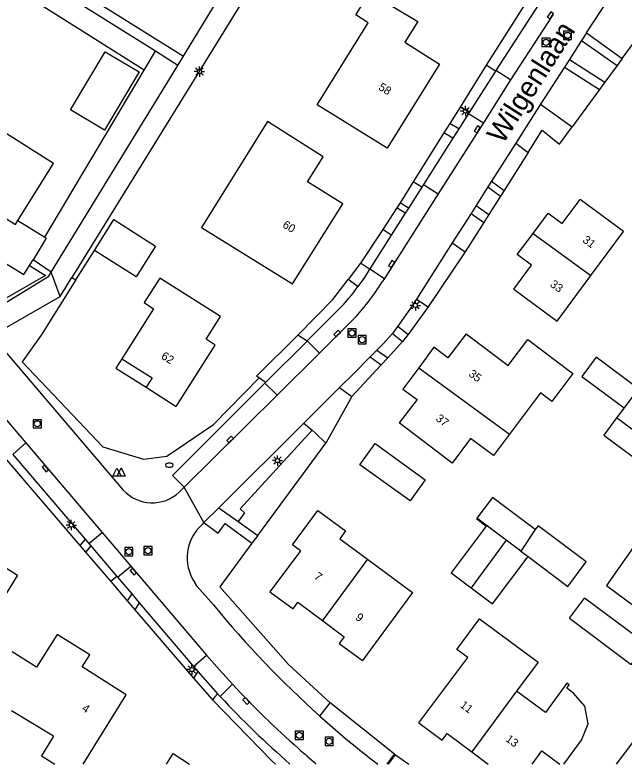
# Model space of a CAD drawing. Extents: x 136000 to 141014, y 402000 to 403500.
# Drawn here: x 138520.3 to 138594.3, y 402000 to 402090.9 of the extents above; entities that cross this region are included whole.
import ezdxf

# ---------------------------------------------------------------- set-up
doc = ezdxf.new("R2010")
doc.units = 0
for name, color, linetype in [('gg-afsc-erfafscheiding', 7, 'Continuous'), ('gg-afsc-muur', 7, 'Continuous'), ('gg-anno-huisnummerreeks BGT', 7, 'Continuous'), ('gg-anno-openbare ruimte label', 7, 'Continuous'), ('gg-bbg-bijgebouw', 7, 'Continuous'), ('gg-bbg-gedigitaliseerde bebouwing', 7, 'Continuous'), ('gg-bbg-gedigitaliseerde bijgebouw', 7, 'Continuous'), ('gg-bbg-hoofdgebouw', 7, 'Continuous'), ('gg-bbg-onder overbouw', 7, 'Continuous'), ('gg-bbg-pand overbouw', 7, 'Continuous'), ('gg-bbg-tussenscheiding', 7, 'Continuous'), ('gg-knt-verharding', 7, 'Continuous'), ('gg-knt-verharding nz', 7, 'Continuous'), ('gt-grn-groengrens', 7, 'Continuous'), ('gt-grn-vlakafsluiter', 7, 'Continuous'), ('gt-grn-weggrens', 7, 'Continuous'), ('gt-symb-brandkraan', 7, 'Continuous'), ('gt-symb-kolk', 7, 'Continuous'), ('gt-symb-lichtmast', 7, 'Continuous'), ('gt-symb-rioolschacht', 7, 'Continuous'), ('gt-symb-waterafsluiter', 7, 'Continuous')]:
    doc.layers.add(name, color=color, linetype=linetype)

# ---------------------------------------------------------------- blocks, each defined once
blk = doc.blocks.new('gt0-RS')
at = {"layer": 'gt-symb-rioolschacht'}
blk.add_lwpolyline([(-0.5, -0.5), (0.5, -0.5), (0.5, 0.5), (-0.5, 0.5)], close=True, dxfattribs=at)
blk.add_circle((0, 0), 0.375, dxfattribs=at)
blk = doc.blocks.new('gt0-KOLK')
at = {"layer": 'gt-symb-kolk'}
blk.add_lwpolyline([(0, 0), (0.375, 0), (0.375, 0.4), (-0.375, 0.4), (-0.375, 0), (0, 0)], dxfattribs=at)
blk = doc.blocks.new('gt0-LMAST')
at = {"layer": 'gt-symb-lichtmast'}
for p, q in [((-0.182, 0.173), (-0.447, 0.438)), ((-0.005, 0.246), (-0.005, 0.621)), ((0.172, 0.173), (0.437, 0.438)), ((-0.255, -0.004), (-0.63, -0.004)), ((-0.182, -0.181), (-0.447, -0.446)), ((-0.005, -0.254), (-0.005, -0.629)), ((0.437, -0.446), (0.172, -0.181)), ((0.245, -0.004), (0.62, -0.004))]:
    blk.add_line(p, q, dxfattribs=at)
blk.add_circle((-0.005, -0.004), 0.25, dxfattribs=at)
blk = doc.blocks.new('gt0-WAFSL')
at = {"layer": 'gt-symb-waterafsluiter'}
for p, q in [((-0.5, -0.333), (0, 0.667)), ((0, 0.667), (0.5, -0.333)), ((0.5, -0.333), (-0.5, -0.333))]:
    blk.add_line(p, q, dxfattribs=at)
blk = doc.blocks.new('gt0-BR')
at = {"layer": 'gt-symb-brandkraan'}
for centre, radius, start, end in [((-0.244, 0), 0.206, 107.56694, 252.43307), ((0.599, -2.664), 3, 106.89205, 107.56694), ((0, -0.691), 0.938, 73.10799, 106.89205), ((-0.599, -2.664), 3, 72.43309, 73.10799), ((0.244, 0), 0.206, 287.56695, 72.43309), ((0.599, 2.664), 3, 252.43307, 253.10797), ((0, 0.691), 0.938, 253.10797, 286.89206), ((-0.599, 2.664), 3, 286.89206, 287.56695)]:
    blk.add_arc(centre, radius, start, end, dxfattribs=at)

msp = doc.modelspace()

# ---------------------------------------------------------------- linework, layer by layer
at = {"layer": 'gg-afsc-erfafscheiding'}
for p, q in [((138478.91, 402124.764), (138540.77, 402085.94)), ((138536.01, 402084.224), (138507.362, 402102.358)), ((138523.948, 402063.947), (138536.01, 402084.224)), ((138520.696, 402065.97), (138523.948, 402063.947)), ((138521.216, 402048.845), (138528.795, 402040.814)), ((138565.682, 402000), (138566.511, 402001.127))]:
    msp.add_line(p, q, dxfattribs=at)
for points in [[(138523.948, 402063.947), (138524.133, 402063.832), (138522.528, 402061.223)], [(138527.728, 402058.788), (138523.493, 402052.077), (138521.216, 402048.845)], [(138528.795, 402040.814), (138530.987, 402038.491), (138535.943, 402036.999)], [(138535.943, 402036.999), (138538.755, 402037.368), (138544.417, 402041.217)]]:
    msp.add_lwpolyline(points, dxfattribs=at)
at = {"layer": 'gg-afsc-muur'}
msp.add_line((138527.728, 402058.788), (138529.973, 402062.346), dxfattribs=at)
at = {"layer": 'gg-bbg-bijgebouw'}
msp.add_line((138587.646, 402017.694), (138589.477, 402020.145), dxfattribs=at)
for points in [[(138529.973, 402062.346), (138532.328, 402066.101), (138537.411, 402062.887), (138535.045, 402059.142), (138529.973, 402062.346)], [(138595.455, 402044.823), (138596.006, 402045.565), (138590.863, 402049.385), (138589.129, 402047.05)], [(138591.794, 402039.925), (138597.581, 402035.627), (138599.156, 402037.747)], [(138562.202, 402036.336), (138564.05, 402038.895), (138570.141, 402034.497), (138568.293, 402031.938), (138562.202, 402036.336)], [(138583.486, 402028.469), (138578.291, 402032.374), (138576.396, 402029.853)], [(138576.396, 402029.853), (138576.35, 402029.791), (138577.542, 402028.895), (138573.281, 402023.227), (138575.702, 402021.407)], [(138582.614, 402025.178), (138587.422, 402021.564), (138589.658, 402024.538), (138583.827, 402028.922), (138583.486, 402028.469)], [(138575.702, 402021.407), (138578.307, 402019.448), (138582.614, 402025.178)], [(138587.646, 402017.694), (138595.136, 402012.097), (138596.968, 402014.549), (138589.477, 402020.145)]]:
    msp.add_lwpolyline(points, dxfattribs=at)
at = {"layer": 'gg-bbg-gedigitaliseerde bebouwing'}
for p, q in [((138584.12, 402045.05), (138580.367, 402040.033)), ((138559.75, 402027.344), (138563.104, 402024.868)), ((138587.335, 402009.803), (138584.718, 402006.251)), ((138584.718, 402006.251), (138581.206, 402008.826)), ((138528.627, 402000), (138533.83, 402008.39)), ((138525.018, 402003.371), (138519.895, 402006.45))]:
    msp.add_line(p, q, dxfattribs=at)
for points in [[(138550.981, 402077.995), (138542.962, 402065.155), (138554.01, 402058.29)], [(138590.249, 402059.311), (138594.184, 402064.63), (138588.938, 402068.55)], [(138580.87, 402057.63), (138586.134, 402053.75), (138590.249, 402059.311)], [(138575.606, 402039.522), (138573.4, 402036.54), (138566.968, 402041.42)], [(138580.367, 402040.033), (138578.427, 402037.441), (138575.606, 402039.522)], [(138596.238, 402027.483), (138592.114, 402021.661), (138600.12, 402015.77)], [(138563.104, 402024.868), (138568.584, 402020.837), (138562.501, 402012.57)], [(138525.018, 402003.371), (138523.564, 402000.997), (138525.191, 402000)]]:
    msp.add_lwpolyline(points, dxfattribs=at)
at = {"layer": 'gg-bbg-gedigitaliseerde bijgebouw'}
for p, q in [((138589.129, 402047.05), (138594.257, 402043.24)), ((138594.257, 402043.24), (138593.344, 402042.011)), ((138593.344, 402042.011), (138591.794, 402039.925))]:
    msp.add_line(p, q, dxfattribs=at)
msp.add_lwpolyline([(138535.398, 402084.018), (138531.206, 402076.971), (138527.081, 402079.425), (138531.273, 402086.472), (138535.398, 402084.018)], dxfattribs=at)
at = {"layer": 'gg-bbg-hoofdgebouw'}
for p, q in [((138513.24, 402027.55), (138520.64, 402022.92)), ((138575.767, 402001.498), (138577.774, 402000)), ((138586.969, 402000.001), (138586.97, 402000))]:
    msp.add_line(p, q, dxfattribs=at)
for points in [[(138565.508, 402074.75), (138557.023, 402080.041), (138563.224, 402089.986), (138561.696, 402090.939), (138563.389, 402093.654), (138569.229, 402090.15), (138567.649, 402087.62), (138571.868, 402084.95), (138565.508, 402074.75)], [(138520.696, 402065.97), (138525.001, 402072.89), (138516.37, 402078.36)], [(138554.01, 402058.29), (138560.11, 402068.01), (138555.858, 402070.679), (138557.756, 402073.703), (138550.981, 402077.995)], [(138511.466, 402071.118), (138520.41, 402065.51), (138520.696, 402065.97)], [(138583.217, 402064.423), (138585.04, 402066.89), (138586.748, 402065.62), (138588.938, 402068.55)], [(138580.87, 402057.63), (138583.03, 402060.56), (138581.309, 402061.84), (138583.217, 402064.423)], [(138536.251, 402045.74), (138539.91, 402043.41), (138544.64, 402050.87), (138543.53, 402051.56), (138545.27, 402054.34), (138537.9, 402059), (138536, 402056.01), (138537.15, 402055.28), (138533.3, 402049.19)], [(138575.088, 402052.24), (138572.889, 402049.32), (138571.19, 402050.59), (138569.336, 402048.09)], [(138575.088, 402052.24), (138580.208, 402048.384), (138582.579, 402051.531), (138588.043, 402047.416), (138585.486, 402044.022), (138584.12, 402045.05)], [(138569.336, 402048.09), (138567.43, 402045.52), (138569.148, 402044.24), (138566.968, 402041.42)], [(138554.976, 402025.897), (138554.021, 402026.6), (138557.099, 402030.783), (138560.461, 402028.31), (138559.75, 402027.344)], [(138554.976, 402025.897), (138551.28, 402020.91), (138554.09, 402018.83), (138554.68, 402019.63), (138557.657, 402017.416)], [(138520.64, 402022.92), (138517.028, 402017.147), (138518.723, 402016.086)], [(138557.657, 402017.416), (138560.289, 402015.46), (138559.7, 402014.65), (138562.501, 402012.57)], [(138569.368, 402004.99), (138575.283, 402012.929), (138573.96, 402013.915), (138576.732, 402017.636), (138583.829, 402012.348), (138581.206, 402008.826)], [(138533.83, 402008.39), (138528.5, 402011.78), (138529.43, 402013.24), (138525.45, 402015.74), (138522.95, 402011.74), (138519.98, 402013.6)], [(138586.969, 402000.001), (138589.116, 402002.891), (138589.898, 402004.864), (138589.511, 402007.019), (138588.129, 402008.606), (138587.302, 402009.22), (138587.592, 402009.613), (138587.335, 402009.803)], [(138569.368, 402004.99), (138572.169, 402002.91), (138572.789, 402003.72), (138575.767, 402001.498)], [(138583.091, 402000), (138584.291, 402001.616), (138586.468, 402000)], [(138538.718, 402000), (138539.53, 402001.27), (138541.526, 402000)]]:
    msp.add_lwpolyline(points, dxfattribs=at)
at = {"layer": 'gg-bbg-onder overbouw'}
msp.add_lwpolyline([(138533.3, 402049.19), (138536.97, 402046.87), (138536.251, 402045.74)], dxfattribs=at)
at = {"layer": 'gg-bbg-pand overbouw'}
msp.add_lwpolyline([(138533.3, 402049.19), (138532.588, 402048.069), (138536.251, 402045.74)], dxfattribs=at)
at = {"layer": 'gg-bbg-tussenscheiding'}
for p, q in [((138583.217, 402064.423), (138590.249, 402059.311)), ((138569.336, 402048.09), (138580.367, 402040.033)), ((138595.455, 402044.823), (138594.257, 402043.24)), ((138599.156, 402037.747), (138593.344, 402042.011)), ((138579.945, 402027.188), (138576.396, 402029.853)), ((138583.486, 402028.469), (138581.744, 402025.83)), ((138579.945, 402027.188), (138575.702, 402021.407)), ((138581.744, 402025.83), (138579.945, 402027.188)), ((138581.744, 402025.83), (138582.614, 402025.178)), ((138563.104, 402024.868), (138557.657, 402017.416)), ((138581.206, 402008.826), (138575.767, 402001.498))]:
    msp.add_line(p, q, dxfattribs=at)
at = {"layer": 'gg-knt-verharding'}
for p, q in [((138537.382, 402086.53), (138455.082, 402138.113)), ((138540.77, 402085.94), (138563.195, 402122.618)), ((138563.161, 402117.258), (138527.23, 402059.084)), ((138583.821, 402092.118), (138578.696, 402084.187)), ((138589.711, 402088.769), (138594.047, 402085.653)), ((138589.111, 402087.852), (138587.628, 402085.522)), ((138589.111, 402087.852), (138593.411, 402084.787)), ((138540.11, 402084.82), (138537.382, 402086.53)), ((138540.11, 402084.82), (138540.77, 402085.94)), ((138587.628, 402085.522), (138591.948, 402082.791)), ((138524.732, 402059.709), (138540.11, 402084.82)), ((138578.656, 402084.126), (138577.544, 402084.824)), ((138578.696, 402084.187), (138578.656, 402084.126)), ((138587.016, 402084.585), (138584.137, 402080.12)), ((138587.016, 402084.585), (138591.274, 402081.872)), ((138575.455, 402079.081), (138574.369, 402079.762)), ((138584.137, 402080.12), (138587.952, 402077.341)), ((138575.393, 402078.984), (138574.194, 402077.097)), ((138575.455, 402079.081), (138575.393, 402078.984)), ((138574.194, 402077.097), (138573.12, 402077.772)), ((138573.477, 402075.962), (138569.914, 402070.375)), ((138573.477, 402075.962), (138572.406, 402076.634)), ((138581.124, 402075.365), (138578.19, 402070.767)), ((138581.124, 402075.365), (138582.627, 402074.26)), ((138569.707, 402070.05), (138568.68, 402070.694)), ((138578.19, 402070.767), (138579.705, 402069.645)), ((138569.914, 402070.375), (138569.707, 402070.05)), ((138577.744, 402070.061), (138576.314, 402067.794)), ((138577.744, 402070.061), (138579.261, 402068.943)), ((138568.091, 402067.498), (138567.074, 402068.136)), ((138576.314, 402067.794), (138577.842, 402066.703)), ((138567.688, 402066.865), (138566.679, 402067.521)), ((138568.091, 402067.498), (138567.688, 402066.865)), ((138575.692, 402066.846), (138573.419, 402063.266)), ((138575.692, 402066.846), (138577.237, 402065.747)), ((138573.419, 402063.266), (138574.988, 402062.195)), ((138561.951, 402057.953), (138560.795, 402058.82)), ((138517.511, 402051.979), (138525.8, 402056.77)), ((138569.089, 402056.449), (138570.475, 402055.489)), ((138559.616, 402055.16), (138555.814, 402051.375)), ((138566.805, 402053.155), (138568.069, 402052.161)), ((138566.147, 402052.283), (138567.367, 402051.303)), ((138517.511, 402051.979), (138533.474, 402033.26)), ((138555.78, 402051.342), (138554.647, 402052.075)), ((138555.814, 402051.375), (138555.78, 402051.342)), ((138564.275, 402050.248), (138565.607, 402049.308)), ((138563.453, 402049.442), (138564.797, 402048.449)), ((138549.976, 402046.865), (138549.669, 402047.082)), ((138550.749, 402046.32), (138549.976, 402046.865)), ((138550.66, 402046.231), (138550.749, 402046.32)), ((138559.739, 402045.725), (138561.206, 402044.636)), ((138555.392, 402041.368), (138545.075, 402031.097)), ((138555.392, 402041.368), (138556.4, 402040.519)), ((138520.054, 402037.593), (138528.852, 402027.296)), ((138540.263, 402032.995), (138540.853, 402033.622)), ((138545.075, 402031.097), (138547.417, 402029.439)), ((138543.269, 402029.306), (138543.051, 402029.072)), ((138547.417, 402029.439), (138549.799, 402027.753)), ((138528.852, 402027.296), (138529.303, 402026.768)), ((138529.303, 402026.768), (138529.527, 402026.506)), ((138529.527, 402026.506), (138528.904, 402025.711)), ((138532.695, 402022.777), (138531.954, 402022.144)), ((138532.695, 402022.777), (138532.79, 402022.667)), ((138532.79, 402022.667), (138534.511, 402020.661)), ((138534.511, 402020.661), (138533.933, 402019.829)), ((138535.423, 402019.576), (138534.871, 402018.732)), ((138535.423, 402019.576), (138541.993, 402011.853)), ((138541.993, 402011.853), (138542.528, 402011.225)), ((138542.528, 402011.225), (138541.989, 402010.414)), ((138544.924, 402008.528), (138545.243, 402008.187)), ((138557.346, 402005.798), (138558.604, 402007.432)), ((138565.495, 402000), (138566.404, 402001.205))]:
    msp.add_line(p, q, dxfattribs=at)
for points in [[(138589.711, 402088.769), (138592.322, 402092.802), (138592.907, 402093.627)], [(138515.806, 402053.948), (138524.435, 402059.222), (138524.732, 402059.709)], [(138569.089, 402056.449), (138568.634, 402055.751), (138567.505, 402054.121), (138566.805, 402053.155)], [(138564.275, 402050.248), (138564.981, 402050.975), (138566.147, 402052.283)], [(138563.453, 402049.442), (138561.479, 402047.426), (138559.739, 402045.725)], [(138550.66, 402046.231), (138539.438, 402035.04), (138540.853, 402033.622)], [(138556.4, 402040.519), (138556.825, 402040.16), (138558.046, 402038.961)], [(138543.269, 402029.306), (138545.005, 402028.032), (138545.857, 402029.195), (138549.103, 402026.808)], [(138544.438, 402019.316), (138542.462, 402021.555), (138542.157, 402022.034)], [(138544.924, 402008.528), (138544.582, 402008.174), (138544.299, 402007.773)]]:
    msp.add_lwpolyline(points, dxfattribs=at)
for centre, radius, start, end in [((138542.409, 402071.918), 24.019, 315.75744, 324.45006), ((138537, 402036.49), 4.781, 222.49005, 313.03929), ((138546.594, 402025.046), 5.363, 131.34902, 214.17256), ((138639.001, 402096.69), 122.184, 219.29098, 228.06433), ((138634.646, 402092.176), 122.667, 223.21153, 228.71489)]:
    msp.add_arc(centre, radius, start, end, dxfattribs=at)
at = {"layer": 'gg-knt-verharding nz'}
for p, q in [((138585.608, 402090.958), (138580.494, 402083.056)), ((138589.711, 402088.769), (138589.111, 402087.852)), ((138587.628, 402085.522), (138587.016, 402084.585)), ((138578.656, 402084.126), (138575.455, 402079.081)), ((138580.494, 402083.056), (138578.696, 402084.187)), ((138580.494, 402083.056), (138577.186, 402077.848)), ((138584.137, 402080.12), (138581.124, 402075.365)), ((138575.393, 402078.984), (138577.186, 402077.848)), ((138577.186, 402077.848), (138571.717, 402069.237)), ((138574.194, 402077.097), (138573.477, 402075.962)), ((138578.19, 402070.767), (138577.744, 402070.061)), ((138569.707, 402070.05), (138568.091, 402067.498)), ((138569.914, 402070.375), (138571.717, 402069.237)), ((138571.717, 402069.237), (138565.191, 402058.963)), ((138576.314, 402067.794), (138575.692, 402066.846)), ((138567.688, 402066.865), (138566.011, 402064.219)), ((138566.011, 402064.219), (138563.402, 402060.102)), ((138566.011, 402064.219), (138564.972, 402064.894)), ((138573.419, 402063.266), (138569.089, 402056.449)), ((138563.38, 402060.067), (138562.263, 402060.813)), ((138563.402, 402060.102), (138563.38, 402060.067)), ((138563.402, 402060.102), (138565.191, 402058.963)), ((138565.191, 402058.963), (138564.923, 402058.541)), ((138561.221, 402053.786), (138557.314, 402049.894)), ((138566.805, 402053.155), (138566.147, 402052.283)), ((138550.749, 402046.32), (138555.78, 402051.342)), ((138555.814, 402051.375), (138557.314, 402049.894)), ((138557.314, 402049.894), (138552.164, 402044.763)), ((138564.275, 402050.248), (138563.453, 402049.442)), ((138512.863, 402049.307), (138521.656, 402038.978)), ((138552.164, 402044.763), (138550.66, 402046.231)), ((138559.739, 402045.725), (138555.392, 402041.368)), ((138540.853, 402033.622), (138552.164, 402044.763)), ((138520.054, 402037.593), (138521.656, 402038.978)), ((138521.656, 402038.978), (138530.898, 402028.123)), ((138545.075, 402031.097), (138543.269, 402029.306)), ((138529.303, 402026.768), (138530.898, 402028.123)), ((138530.898, 402028.123), (138534.403, 402024.006)), ((138529.527, 402026.506), (138532.695, 402022.777)), ((138532.79, 402022.667), (138534.403, 402024.006)), ((138534.403, 402024.006), (138543.596, 402013.223)), ((138534.511, 402020.661), (138535.423, 402019.576)), ((138541.993, 402011.853), (138543.596, 402013.223)), ((138542.528, 402011.225), (138544.924, 402008.528)), ((138545.243, 402008.187), (138546.743, 402009.678)), ((138557.346, 402005.798), (138560.471, 402003.115))]:
    msp.add_line(p, q, dxfattribs=at)
for points in [[(138563.38, 402060.067), (138562.74, 402059.066), (138561.951, 402057.953)], [(138543.596, 402013.223), (138545.15, 402011.433), (138546.743, 402009.678)]]:
    msp.add_lwpolyline(points, dxfattribs=at)
for centre, radius, start, end in [((138539.242, 402074.716), 30.351, 316.40005, 327.79495), ((138626.089, 402083.237), 108.198, 222.8326, 228.74342), ((138612.062, 402063.663), 79.547, 229.56649, 233.16052), ((138622.204, 402076.806), 100.809, 227.99312, 229.63129)]:
    msp.add_arc(centre, radius, start, end, dxfattribs=at)
at = {"layer": 'gt-grn-groengrens'}
for p, q in [((138583.005, 402093.501), (138577.544, 402084.824)), ((138536.01, 402084.224), (138537.382, 402086.53)), ((138593.411, 402084.787), (138591.948, 402082.791)), ((138591.274, 402081.872), (138587.952, 402077.341)), ((138574.369, 402079.762), (138573.12, 402077.772)), ((138572.406, 402076.634), (138568.68, 402070.694)), ((138582.627, 402074.26), (138579.705, 402069.645)), ((138579.261, 402068.943), (138577.842, 402066.703)), ((138567.074, 402068.136), (138566.679, 402067.521)), ((138577.237, 402065.747), (138574.988, 402062.195)), ((138522.099, 402060.527), (138522.528, 402061.223)), ((138524.732, 402059.709), (138522.528, 402061.223)), ((138570.475, 402055.489), (138568.069, 402052.161)), ((138567.367, 402051.303), (138565.607, 402049.308)), ((138564.797, 402048.449), (138561.206, 402044.636)), ((138549.976, 402046.865), (138544.417, 402041.217)), ((138519.314, 402036.924), (138528.198, 402026.536)), ((138528.852, 402027.296), (138528.198, 402026.536)), ((138528.198, 402026.536), (138528.904, 402025.711)), ((138531.954, 402022.144), (138533.933, 402019.829)), ((138534.871, 402018.732), (138541.989, 402010.414)), ((138593.359, 402000), (138599.335, 402007.966))]:
    msp.add_line(p, q, dxfattribs=at)
for points in [[(138594.047, 402085.653), (138598.993, 402092.4), (138603.526, 402089.088)], [(138522.099, 402060.527), (138524.058, 402059.322), (138515.721, 402054.524), (138515.549, 402054.832), (138516.075, 402055.944)], [(138518.92, 402060.964), (138521.42, 402059.422), (138522.099, 402060.527)], [(138554.647, 402052.075), (138558.91, 402056.401), (138560.795, 402058.82)], [(138556.4, 402040.519), (138547.669, 402030.998), (138548.212, 402030.482), (138547.417, 402029.439)], [(138544.299, 402007.773), (138551.51, 402000.382), (138551.966, 402000)]]:
    msp.add_lwpolyline(points, dxfattribs=at)
at = {"layer": 'gt-grn-vlakafsluiter'}
for p, q in [((138594.047, 402085.653), (138593.411, 402084.787)), ((138577.544, 402084.824), (138574.369, 402079.762)), ((138591.948, 402082.791), (138591.274, 402081.872)), ((138573.12, 402077.772), (138572.406, 402076.634)), ((138568.68, 402070.694), (138567.074, 402068.136)), ((138579.705, 402069.645), (138579.261, 402068.943)), ((138566.679, 402067.521), (138564.972, 402064.894)), ((138577.842, 402066.703), (138577.237, 402065.747)), ((138564.972, 402064.894), (138562.263, 402060.813)), ((138574.988, 402062.195), (138570.475, 402055.489)), ((138562.263, 402060.813), (138560.795, 402058.82)), ((138525.8, 402056.77), (138527.23, 402059.084)), ((138527.23, 402059.084), (138527.728, 402058.788)), ((138554.647, 402052.075), (138549.669, 402047.082)), ((138568.069, 402052.161), (138567.367, 402051.303)), ((138565.607, 402049.308), (138564.797, 402048.449)), ((138561.206, 402044.636), (138558.046, 402038.961)), ((138549.799, 402027.753), (138558.046, 402038.961)), ((138549.799, 402027.753), (138549.103, 402026.808)), ((138528.904, 402025.711), (138531.954, 402022.144)), ((138533.933, 402019.829), (138534.871, 402018.732)), ((138541.989, 402010.414), (138544.299, 402007.773)), ((138566.404, 402001.205), (138558.604, 402007.432)), ((138566.404, 402001.205), (138566.511, 402001.127)), ((138566.511, 402001.127), (138568.124, 402000))]:
    msp.add_line(p, q, dxfattribs=at)
for points in [[(138582.627, 402074.26), (138584.334, 402076.956), (138586.413, 402075.241), (138587.952, 402077.341)], [(138549.103, 402026.808), (138545.213, 402021.521), (138553.554, 402012.062), (138558.604, 402007.432)]]:
    msp.add_lwpolyline(points, dxfattribs=at)
at = {"layer": 'gt-grn-weggrens'}
for p, q in [((138525.8, 402056.77), (138524.732, 402059.709)), ((138543.269, 402029.306), (138540.853, 402033.622))]:
    msp.add_line(p, q, dxfattribs=at)

# ---------------------------------------------------------------- block references
at = {"layer": 'gt-symb-brandkraan'}
msp.add_blockref('gt0-BR', (138539.07, 402036.277), dxfattribs=at)
at = {"layer": 'gt-symb-kolk'}
for p, rotation in [((138585.488, 402090.773), 57.08439459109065), ((138576.615, 402076.949), 57.57460867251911), ((138566.222, 402060.585), 57.57460867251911), ((138559.571, 402052.142), 44.89158265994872), ((138546.58, 402039.262), 44.566295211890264), ((138524.177, 402036.017), 130.41311028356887), ((138534.854, 402023.476), 130.41311028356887), ((138548.543, 402007.783), 133.91003349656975)]:
    msp.add_blockref('gt0-KOLK', p, dxfattribs=dict(at, rotation=rotation))
at = {"layer": 'gt-symb-lichtmast'}
for p in [(138542.731, 402084.062), (138575.02, 402079.271), (138568.938, 402055.689), (138552.204, 402036.84), (138527.176, 402029.02), (138541.814, 402011.468)]:
    msp.add_blockref('gt0-LMAST', p, dxfattribs=at)
at = {"layer": 'gt-symb-rioolschacht'}
for p in [(138587.4, 402088.451), (138584.803, 402087.605), (138561.228, 402052.327), (138562.48, 402051.518), (138523.034, 402041.302), (138534.159, 402025.775), (138536.468, 402025.896), (138554.839, 402003.484), (138558.472, 402002.762)]:
    msp.add_blockref('gt0-RS', p, dxfattribs=at)
at = {"layer": 'gt-symb-waterafsluiter'}
for p in [(138532.713, 402035.26), (138533.223, 402035.272)]:
    msp.add_blockref('gt0-WAFSL', p, dxfattribs=at)

# ---------------------------------------------------------------- texts
at = {"layer": 'gg-anno-huisnummerreeks BGT'}
for s, rotation, p in [('58', 328.1, (138564.36, 402081.938)), ('60', 327.9, (138552.719, 402065.221)), ('31', 323.2, (138589.146, 402063.444)), ('33', 323.6, (138585.196, 402058.066)), ('62', 327.7, (138537.98, 402049.287)), ('35', 323, (138575.318, 402047.188)), ('37', 322.3, (138571.326, 402041.788)), ('7', 323.3, (138556.559, 402022.595)), ('9', 323.4, (138561.571, 402017.621)), ('4', 327.5, (138528.372, 402006.529)), ('11', 323.3, (138574.268, 402006.982)), ('13', 323.3, (138579.795, 402002.858))]:
    msp.add_text(s, height=1, rotation=rotation, dxfattribs=at).set_placement(p)
at = {"layer": 'gg-anno-openbare ruimte label'}
msp.add_text('Wilgenlaan', height=2.5, rotation=57.5, dxfattribs=at).set_placement((138579.565, 402075.14))

doc.saveas('drawing.dxf')
